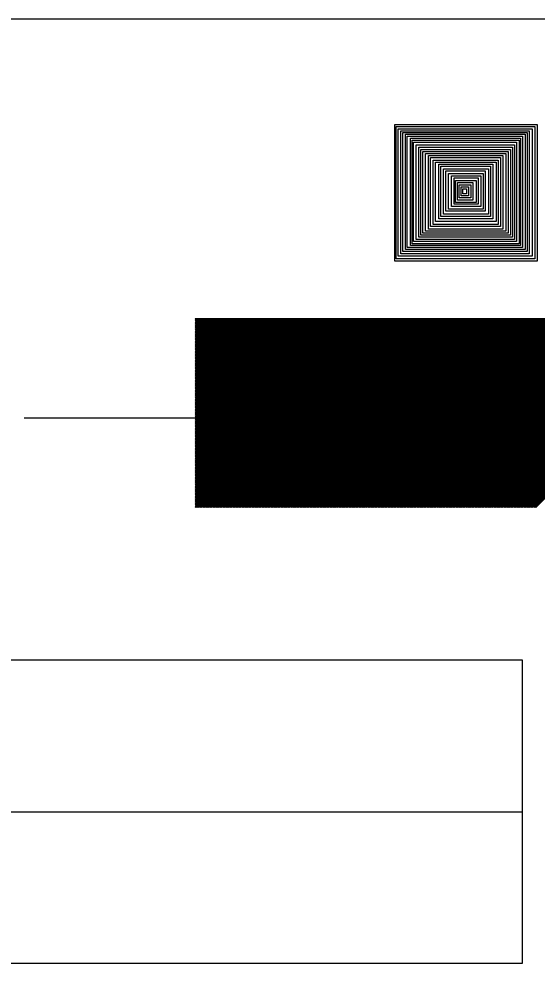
# Model space of a CAD drawing. Extents: x -28 to 822, y 61 to 665.
# Drawn here: x 277.36 to 285.57, y 366.77 to 381.74 of the extents above; entities that cross this region are included whole.
import ezdxf

# ---------------------------------------------------------------- set-up
doc = ezdxf.new("R2010")
doc.units = 0
doc.layers.add('KOLEJIŠTĚ', color=7, linetype='Continuous')

# ---------------------------------------------------------------- blocks, each defined once
blk = doc.blocks.new('ZT18')
for p, q in [((10, 6), (0, 6)), ((0, 6), (0, 2)), ((10, 2), (10, 6)), ((0, 2), (10, 2))]:
    blk.add_line(p, q)
blk.add_lwpolyline([(0, 4), (0, 4), (10, 4)])
blk = doc.blocks.new('_X11')
for p, q in [((347.336, 431.552), (350.333, 434.55)), ((347.336, 431.57), (350.315, 434.55)), ((347.336, 431.587), (350.298, 434.55)), ((347.336, 431.605), (350.28, 434.55)), ((347.336, 431.623), (350.262, 434.55)), ((347.336, 431.64), (350.245, 434.55)), ((347.336, 431.658), (350.227, 434.55)), ((347.336, 431.676), (350.209, 434.55)), ((347.336, 431.693), (350.192, 434.55)), ((347.336, 431.711), (350.174, 434.55)), ((347.336, 431.729), (350.156, 434.55)), ((347.336, 431.746), (350.139, 434.55)), ((347.336, 431.764), (350.121, 434.55)), ((347.336, 431.782), (350.103, 434.55)), ((347.336, 431.799), (350.086, 434.55)), ((347.336, 431.817), (350.068, 434.55)), ((347.336, 431.835), (350.05, 434.55)), ((347.336, 431.853), (350.033, 434.55)), ((347.336, 431.87), (350.015, 434.55)), ((347.336, 431.888), (349.997, 434.55)), ((347.336, 431.906), (349.98, 434.55)), ((347.336, 431.923), (349.962, 434.55)), ((347.336, 431.941), (349.944, 434.55)), ((347.336, 431.959), (349.927, 434.55)), ((347.336, 431.976), (349.909, 434.55)), ((347.336, 431.994), (349.891, 434.55)), ((347.336, 432.012), (349.873, 434.55)), ((347.336, 432.029), (349.856, 434.55)), ((347.336, 432.047), (349.838, 434.55)), ((347.336, 432.065), (349.82, 434.55)), ((347.336, 432.082), (349.803, 434.55)), ((347.336, 432.1), (349.785, 434.55)), ((347.336, 432.118), (349.767, 434.55)), ((347.336, 432.135), (349.75, 434.55)), ((347.336, 432.153), (349.732, 434.55)), ((347.336, 432.171), (349.714, 434.55)), ((347.336, 432.188), (349.697, 434.55)), ((347.336, 432.206), (349.679, 434.55)), ((347.336, 432.224), (349.661, 434.55)), ((347.336, 432.241), (349.644, 434.55)), ((347.336, 432.259), (349.626, 434.55)), ((347.336, 432.277), (349.608, 434.55)), ((347.336, 432.294), (349.591, 434.55)), ((347.336, 432.312), (349.573, 434.55)), ((347.336, 432.33), (349.555, 434.55)), ((347.336, 432.348), (349.538, 434.55)), ((347.336, 432.365), (349.52, 434.55)), ((347.336, 432.383), (349.502, 434.55)), ((347.336, 432.401), (349.485, 434.55)), ((347.336, 432.418), (349.467, 434.55)), ((347.336, 432.436), (349.449, 434.55)), ((347.336, 432.454), (349.432, 434.55)), ((347.336, 432.471), (349.414, 434.55)), ((347.336, 432.489), (349.396, 434.55)), ((347.336, 432.507), (349.379, 434.55)), ((347.336, 432.524), (349.361, 434.55)), ((347.336, 432.542), (349.343, 434.55)), ((347.336, 432.56), (349.325, 434.55)), ((347.336, 432.577), (349.308, 434.55)), ((347.336, 432.595), (349.29, 434.55)), ((347.336, 432.613), (349.272, 434.55)), ((347.336, 432.63), (349.255, 434.55)), ((347.336, 432.648), (349.237, 434.55)), ((347.336, 432.666), (349.219, 434.55)), ((347.336, 432.683), (349.202, 434.55)), ((347.336, 432.701), (349.184, 434.55)), ((347.336, 432.719), (349.166, 434.55)), ((347.336, 432.736), (349.149, 434.55)), ((347.336, 432.754), (349.131, 434.55)), ((347.336, 432.772), (349.113, 434.55)), ((347.336, 432.789), (349.096, 434.55)), ((347.336, 432.807), (349.078, 434.55)), ((347.336, 432.825), (349.06, 434.55)), ((347.336, 432.842), (349.043, 434.55)), ((347.336, 432.86), (349.025, 434.55)), ((347.336, 432.878), (349.007, 434.55)), ((347.336, 432.896), (348.99, 434.55)), ((347.336, 432.913), (348.972, 434.55)), ((347.336, 432.931), (348.954, 434.55)), ((347.336, 432.949), (348.937, 434.55)), ((347.336, 432.966), (348.919, 434.55)), ((347.336, 432.984), (348.901, 434.55)), ((347.336, 433.002), (348.884, 434.55)), ((347.336, 433.019), (348.866, 434.55)), ((347.336, 433.037), (348.848, 434.55)), ((347.336, 433.055), (348.83, 434.55)), ((347.336, 433.072), (348.813, 434.55)), ((347.336, 433.09), (348.795, 434.55)), ((347.336, 433.108), (348.777, 434.55)), ((347.336, 433.125), (348.76, 434.55)), ((347.336, 433.143), (348.742, 434.55)), ((347.336, 433.161), (348.724, 434.55)), ((347.336, 433.178), (348.707, 434.55)), ((347.336, 433.196), (348.689, 434.55)), ((347.336, 433.214), (348.671, 434.55)), ((347.336, 433.231), (348.654, 434.55)), ((347.336, 433.249), (348.636, 434.55)), ((347.336, 433.267), (348.618, 434.55)), ((347.336, 433.284), (348.601, 434.55)), ((347.336, 433.302), (348.583, 434.55)), ((347.336, 433.32), (348.565, 434.55)), ((347.336, 433.337), (348.548, 434.55)), ((347.336, 433.355), (348.53, 434.55)), ((347.336, 433.373), (348.512, 434.55)), ((347.336, 433.39), (348.495, 434.55)), ((347.336, 433.408), (348.477, 434.55)), ((347.336, 433.426), (348.459, 434.55)), ((347.336, 433.444), (348.442, 434.55)), ((347.336, 433.461), (348.424, 434.55)), ((347.336, 433.479), (348.406, 434.55)), ((347.336, 433.497), (348.389, 434.55)), ((347.336, 433.514), (348.371, 434.55)), ((347.336, 433.532), (348.353, 434.55)), ((347.336, 433.55), (348.336, 434.55)), ((347.336, 433.567), (348.318, 434.55)), ((347.336, 433.585), (348.3, 434.55)), ((347.336, 433.603), (348.282, 434.55)), ((347.336, 433.62), (348.265, 434.55)), ((347.336, 433.638), (348.247, 434.55)), ((347.336, 433.656), (348.229, 434.55)), ((347.336, 433.673), (348.212, 434.55)), ((347.336, 433.691), (348.194, 434.55)), ((347.336, 433.709), (348.176, 434.55)), ((347.336, 433.726), (348.159, 434.55)), ((347.336, 433.744), (348.141, 434.55)), ((347.336, 433.762), (348.123, 434.55)), ((347.336, 433.779), (348.106, 434.55)), ((347.336, 433.797), (348.088, 434.55)), ((347.336, 433.815), (348.07, 434.55)), ((347.336, 433.832), (348.053, 434.55)), ((347.336, 433.85), (348.035, 434.55)), ((347.336, 433.868), (348.017, 434.55)), ((347.336, 433.885), (348, 434.55)), ((347.336, 433.903), (347.982, 434.55)), ((347.336, 433.921), (347.964, 434.55)), ((347.336, 433.938), (347.947, 434.55)), ((347.336, 433.956), (347.929, 434.55)), ((347.336, 433.974), (347.911, 434.55)), ((347.336, 433.992), (347.894, 434.55)), ((347.336, 434.009), (347.876, 434.55)), ((347.336, 434.027), (347.858, 434.55)), ((347.336, 434.045), (347.841, 434.55)), ((347.336, 434.062), (347.823, 434.55)), ((347.336, 434.08), (347.805, 434.55)), ((347.336, 434.098), (347.788, 434.55)), ((347.336, 434.115), (347.77, 434.55)), ((347.336, 434.133), (347.752, 434.55)), ((347.336, 434.151), (347.734, 434.55)), ((347.336, 434.168), (347.717, 434.55)), ((347.336, 434.186), (347.699, 434.55)), ((347.336, 434.204), (347.681, 434.55)), ((347.336, 434.221), (347.664, 434.55)), ((347.336, 434.239), (347.646, 434.55)), ((347.336, 434.257), (347.628, 434.55)), ((347.336, 434.274), (347.611, 434.55)), ((347.336, 434.292), (347.593, 434.55)), ((347.336, 434.31), (347.575, 434.55)), ((347.336, 434.327), (347.558, 434.55)), ((347.336, 434.345), (347.54, 434.55)), ((347.336, 434.363), (347.522, 434.55)), ((347.336, 434.38), (347.505, 434.55)), ((347.336, 434.398), (347.487, 434.55)), ((347.336, 434.416), (347.469, 434.55)), ((347.336, 434.433), (347.452, 434.55)), ((347.336, 434.451), (347.434, 434.55)), ((347.336, 434.469), (347.416, 434.55)), ((347.336, 434.487), (347.399, 434.55)), ((347.336, 434.504), (347.381, 434.55)), ((347.336, 434.522), (347.363, 434.55)), ((347.336, 434.54), (347.346, 434.55)), ((347.351, 431.55), (350.351, 434.55)), ((347.368, 431.55), (350.368, 434.55)), ((347.386, 431.55), (350.386, 434.55)), ((347.404, 431.55), (350.404, 434.55)), ((347.421, 431.55), (350.421, 434.55)), ((347.439, 431.55), (350.439, 434.55)), ((347.457, 431.55), (350.457, 434.55)), ((347.475, 431.55), (350.475, 434.55)), ((347.492, 431.55), (350.492, 434.55)), ((347.51, 431.55), (350.51, 434.55)), ((347.528, 431.55), (350.528, 434.55)), ((347.545, 431.55), (350.545, 434.55)), ((347.563, 431.55), (350.563, 434.55)), ((347.581, 431.55), (350.581, 434.55)), ((347.598, 431.55), (350.598, 434.55)), ((347.616, 431.55), (350.616, 434.55)), ((347.634, 431.55), (350.634, 434.55)), ((347.651, 431.55), (350.651, 434.55)), ((347.669, 431.55), (350.669, 434.55)), ((347.687, 431.55), (350.687, 434.55)), ((347.704, 431.55), (350.704, 434.55)), ((347.722, 431.55), (350.722, 434.55)), ((347.74, 431.55), (350.74, 434.55)), ((347.757, 431.55), (350.757, 434.55)), ((347.775, 431.55), (350.775, 434.55)), ((347.793, 431.55), (350.793, 434.55)), ((347.81, 431.55), (350.81, 434.55)), ((347.828, 431.55), (350.828, 434.55)), ((347.846, 431.55), (350.846, 434.55)), ((347.863, 431.55), (350.863, 434.55)), ((347.881, 431.55), (350.881, 434.55)), ((347.899, 431.55), (350.899, 434.55)), ((347.916, 431.55), (350.916, 434.55)), ((347.934, 431.55), (350.934, 434.55)), ((347.952, 431.55), (350.952, 434.55)), ((347.969, 431.55), (350.969, 434.55)), ((347.987, 431.55), (350.987, 434.55)), ((348.005, 431.55), (351.005, 434.55)), ((348.023, 431.55), (351.023, 434.55)), ((348.04, 431.55), (351.04, 434.55)), ((348.058, 431.55), (351.058, 434.55)), ((348.076, 431.55), (351.076, 434.55)), ((348.093, 431.55), (351.093, 434.55)), ((348.111, 431.55), (351.111, 434.55)), ((348.129, 431.55), (351.129, 434.55)), ((348.146, 431.55), (351.146, 434.55)), ((348.164, 431.55), (351.164, 434.55)), ((348.182, 431.55), (351.182, 434.55)), ((348.199, 431.55), (351.199, 434.55)), ((348.217, 431.55), (351.217, 434.55)), ((348.235, 431.55), (351.235, 434.55)), ((348.252, 431.55), (351.252, 434.55)), ((348.27, 431.55), (351.27, 434.55)), ((348.288, 431.55), (351.288, 434.55)), ((348.305, 431.55), (351.305, 434.55)), ((348.323, 431.55), (351.323, 434.55)), ((348.341, 431.55), (351.341, 434.55)), ((348.358, 431.55), (351.358, 434.55)), ((348.376, 431.55), (351.376, 434.55)), ((348.394, 431.55), (351.394, 434.55)), ((348.411, 431.55), (351.411, 434.55)), ((348.429, 431.55), (351.429, 434.55)), ((348.447, 431.55), (351.447, 434.55)), ((348.464, 431.55), (351.464, 434.55)), ((348.482, 431.55), (351.482, 434.55)), ((348.5, 431.55), (351.5, 434.55)), ((348.518, 431.55), (351.518, 434.55)), ((348.535, 431.55), (351.535, 434.55)), ((348.553, 431.55), (351.553, 434.55)), ((348.571, 431.55), (351.571, 434.55)), ((348.588, 431.55), (351.588, 434.55)), ((348.606, 431.55), (351.606, 434.55)), ((348.624, 431.55), (351.624, 434.55)), ((348.641, 431.55), (351.641, 434.55)), ((348.659, 431.55), (351.659, 434.55)), ((348.677, 431.55), (351.677, 434.55)), ((348.694, 431.55), (351.694, 434.55)), ((348.712, 431.55), (351.712, 434.55)), ((348.73, 431.55), (351.73, 434.55)), ((348.747, 431.55), (351.747, 434.55)), ((348.765, 431.55), (351.765, 434.55)), ((348.783, 431.55), (351.783, 434.55)), ((348.8, 431.55), (351.8, 434.55)), ((348.818, 431.55), (351.818, 434.55)), ((348.836, 431.55), (351.836, 434.55)), ((348.853, 431.55), (351.853, 434.55)), ((348.871, 431.55), (351.871, 434.55)), ((348.889, 431.55), (351.889, 434.55)), ((348.906, 431.55), (351.906, 434.55)), ((348.924, 431.55), (351.924, 434.55)), ((348.942, 431.55), (351.942, 434.55)), ((348.959, 431.55), (351.959, 434.55)), ((348.977, 431.55), (351.977, 434.55)), ((348.995, 431.55), (351.995, 434.55)), ((349.012, 431.55), (352.012, 434.55)), ((349.03, 431.55), (352.03, 434.55)), ((349.048, 431.55), (352.048, 434.55)), ((349.066, 431.55), (352.066, 434.55)), ((349.083, 431.55), (352.083, 434.55)), ((349.101, 431.55), (352.101, 434.55)), ((349.119, 431.55), (352.119, 434.55)), ((349.136, 431.55), (352.136, 434.55)), ((349.154, 431.55), (352.154, 434.55)), ((349.172, 431.55), (352.172, 434.55)), ((349.189, 431.55), (352.189, 434.55)), ((349.207, 431.55), (352.207, 434.55)), ((349.225, 431.55), (352.225, 434.55)), ((349.242, 431.55), (352.242, 434.55)), ((349.26, 431.55), (352.26, 434.55)), ((349.278, 431.55), (352.278, 434.55)), ((349.295, 431.55), (352.295, 434.55)), ((349.313, 431.55), (352.313, 434.55)), ((349.331, 431.55), (352.331, 434.55)), ((349.348, 431.55), (352.348, 434.55)), ((349.366, 431.55), (352.366, 434.55)), ((349.384, 431.55), (352.384, 434.55)), ((349.401, 431.55), (352.401, 434.55)), ((349.419, 431.55), (352.419, 434.55)), ((349.437, 431.55), (352.437, 434.55)), ((349.454, 431.55), (352.454, 434.55)), ((349.472, 431.55), (352.472, 434.55)), ((349.49, 431.55), (352.49, 434.55)), ((349.507, 431.55), (352.507, 434.55)), ((349.525, 431.55), (352.525, 434.55)), ((349.543, 431.55), (352.543, 434.55)), ((349.56, 431.55), (352.56, 434.55)), ((349.578, 431.55), (352.578, 434.55)), ((349.596, 431.55), (352.596, 434.55)), ((349.614, 431.55), (352.614, 434.55)), ((349.631, 431.55), (352.631, 434.55)), ((349.649, 431.55), (352.649, 434.55)), ((349.667, 431.55), (352.667, 434.55)), ((349.684, 431.55), (352.684, 434.55)), ((349.702, 431.55), (352.702, 434.55)), ((349.72, 431.55), (352.72, 434.55)), ((349.737, 431.55), (352.737, 434.55)), ((349.755, 431.55), (352.755, 434.55)), ((349.773, 431.55), (352.773, 434.55)), ((349.79, 431.55), (352.79, 434.55)), ((349.808, 431.55), (352.808, 434.55)), ((349.826, 431.55), (352.826, 434.55)), ((349.843, 431.55), (352.843, 434.55)), ((349.861, 431.55), (352.861, 434.55)), ((349.879, 431.55), (352.879, 434.55)), ((349.896, 431.55), (352.896, 434.55)), ((349.914, 431.55), (352.914, 434.55)), ((349.932, 431.55), (352.932, 434.55)), ((349.949, 431.55), (352.949, 434.55)), ((349.967, 431.55), (352.967, 434.55)), ((349.985, 431.55), (352.985, 434.55)), ((350.002, 431.55), (353.002, 434.55)), ((350.02, 431.55), (353.02, 434.55)), ((350.038, 431.55), (353.038, 434.55)), ((350.055, 431.55), (353.055, 434.55)), ((350.073, 431.55), (353.073, 434.55)), ((350.091, 431.55), (353.091, 434.55)), ((350.108, 431.55), (353.108, 434.55)), ((350.126, 431.55), (353.126, 434.55)), ((350.144, 431.55), (353.144, 434.55)), ((350.162, 431.55), (353.162, 434.55)), ((350.179, 431.55), (353.179, 434.55)), ((350.197, 431.55), (353.197, 434.55)), ((350.215, 431.55), (353.215, 434.55)), ((350.232, 431.55), (353.232, 434.55)), ((350.25, 431.55), (353.25, 434.55)), ((350.268, 431.55), (353.268, 434.55)), ((350.285, 431.55), (353.285, 434.55)), ((350.303, 431.55), (353.303, 434.55)), ((350.321, 431.55), (353.321, 434.55)), ((350.338, 431.55), (353.338, 434.55)), ((350.356, 431.55), (353.356, 434.55)), ((350.374, 431.55), (353.374, 434.55)), ((350.391, 431.55), (353.391, 434.55)), ((350.409, 431.55), (353.409, 434.55)), ((350.427, 431.55), (353.427, 434.55)), ((350.444, 431.55), (353.444, 434.55)), ((350.462, 431.55), (353.462, 434.55)), ((350.48, 431.55), (353.48, 434.55)), ((350.497, 431.55), (353.497, 434.55)), ((350.515, 431.55), (353.515, 434.55)), ((350.533, 431.55), (353.533, 434.55)), ((350.55, 431.55), (353.55, 434.55)), ((350.568, 431.55), (353.568, 434.55)), ((350.586, 431.55), (353.586, 434.55)), ((350.603, 431.55), (353.603, 434.55)), ((350.621, 431.55), (353.621, 434.55)), ((350.639, 431.55), (353.639, 434.55)), ((350.657, 431.55), (353.657, 434.55)), ((350.674, 431.55), (353.674, 434.55)), ((350.692, 431.55), (353.692, 434.55)), ((350.71, 431.55), (353.71, 434.55)), ((350.727, 431.55), (353.727, 434.55)), ((350.745, 431.55), (353.745, 434.55)), ((350.763, 431.55), (353.763, 434.55)), ((350.78, 431.55), (353.78, 434.55)), ((350.798, 431.55), (353.798, 434.55)), ((350.816, 431.55), (353.816, 434.55)), ((350.833, 431.55), (353.833, 434.55)), ((350.851, 431.55), (353.851, 434.55)), ((350.869, 431.55), (353.869, 434.55)), ((350.886, 431.55), (353.886, 434.55)), ((350.904, 431.55), (353.904, 434.55)), ((350.922, 431.55), (353.922, 434.55)), ((350.939, 431.55), (353.939, 434.55)), ((350.957, 431.55), (353.957, 434.55)), ((350.975, 431.55), (353.975, 434.55)), ((350.992, 431.55), (353.992, 434.55)), ((351.01, 431.55), (354.01, 434.55)), ((351.028, 431.55), (354.028, 434.55)), ((351.045, 431.55), (354.045, 434.55)), ((351.063, 431.55), (354.063, 434.55)), ((351.081, 431.55), (354.081, 434.55)), ((351.098, 431.55), (354.098, 434.55)), ((351.116, 431.55), (354.116, 434.55)), ((351.134, 431.55), (354.134, 434.55)), ((351.151, 431.55), (354.151, 434.55)), ((351.169, 431.55), (354.169, 434.55)), ((351.187, 431.55), (354.187, 434.55)), ((351.205, 431.55), (354.205, 434.55)), ((351.222, 431.55), (354.222, 434.55)), ((351.24, 431.55), (354.24, 434.55)), ((351.258, 431.55), (354.258, 434.55)), ((351.275, 431.55), (354.275, 434.55)), ((351.293, 431.55), (354.293, 434.55)), ((351.311, 431.55), (354.311, 434.55)), ((351.328, 431.55), (354.328, 434.55)), ((351.346, 431.55), (354.346, 434.55)), ((351.364, 431.55), (354.364, 434.55)), ((351.381, 431.55), (354.381, 434.55)), ((351.399, 431.55), (354.399, 434.55)), ((351.417, 431.55), (354.417, 434.55)), ((351.434, 431.55), (354.434, 434.55)), ((351.452, 431.55), (354.452, 434.55)), ((351.47, 431.55), (354.47, 434.55)), ((351.487, 431.55), (354.487, 434.55)), ((351.505, 431.55), (354.505, 434.55)), ((351.523, 431.55), (354.523, 434.55)), ((351.54, 431.55), (354.54, 434.55)), ((351.558, 431.55), (354.558, 434.55)), ((351.576, 431.55), (354.576, 434.55)), ((351.593, 431.55), (354.593, 434.55)), ((351.611, 431.55), (354.611, 434.55)), ((351.629, 431.55), (354.629, 434.55)), ((351.646, 431.55), (354.646, 434.55)), ((351.664, 431.55), (354.664, 434.55)), ((351.682, 431.55), (354.682, 434.55)), ((351.699, 431.55), (354.699, 434.55)), ((351.717, 431.55), (354.717, 434.55)), ((351.735, 431.55), (354.735, 434.55)), ((351.753, 431.55), (354.753, 434.55)), ((351.77, 431.55), (354.77, 434.55)), ((351.788, 431.55), (354.788, 434.55)), ((351.806, 431.55), (354.806, 434.55)), ((351.823, 431.55), (354.823, 434.55)), ((351.841, 431.55), (354.841, 434.55)), ((351.859, 431.55), (354.859, 434.55)), ((351.876, 431.55), (354.876, 434.55)), ((351.894, 431.55), (354.894, 434.55)), ((351.912, 431.55), (354.912, 434.55)), ((351.929, 431.55), (354.929, 434.55)), ((351.947, 431.55), (354.947, 434.55)), ((351.965, 431.55), (354.965, 434.55)), ((351.982, 431.55), (354.982, 434.55)), ((352, 431.55), (355, 434.55)), ((352.018, 431.55), (355.018, 434.55)), ((352.035, 431.55), (355.035, 434.55)), ((352.053, 431.55), (355.053, 434.55)), ((352.071, 431.55), (355.071, 434.55)), ((352.088, 431.55), (355.088, 434.55)), ((352.106, 431.55), (355.106, 434.55)), ((352.124, 431.55), (355.124, 434.55)), ((352.141, 431.55), (355.141, 434.55)), ((352.159, 431.55), (355.159, 434.55)), ((352.177, 431.55), (355.177, 434.55)), ((352.194, 431.55), (355.194, 434.55)), ((352.212, 431.55), (355.212, 434.55)), ((352.23, 431.55), (355.23, 434.55)), ((352.247, 431.55), (355.247, 434.55)), ((352.265, 431.55), (355.265, 434.55)), ((352.283, 431.55), (355.283, 434.55)), ((352.301, 431.55), (355.301, 434.55)), ((352.318, 431.55), (355.318, 434.55)), ((352.336, 431.55), (355.336, 434.549)), ((352.354, 431.55), (355.336, 434.532)), ((352.371, 431.55), (355.336, 434.514)), ((352.389, 431.55), (355.336, 434.496)), ((352.407, 431.55), (355.336, 434.479)), ((352.424, 431.55), (355.336, 434.461)), ((352.442, 431.55), (355.336, 434.443)), ((352.46, 431.55), (355.336, 434.425)), ((352.477, 431.55), (355.336, 434.408)), ((352.495, 431.55), (355.336, 434.39)), ((352.513, 431.55), (355.336, 434.372)), ((352.53, 431.55), (355.336, 434.355)), ((352.548, 431.55), (355.336, 434.337)), ((352.566, 431.55), (355.336, 434.319)), ((352.583, 431.55), (355.336, 434.302)), ((352.601, 431.55), (355.336, 434.284)), ((352.619, 431.55), (355.336, 434.266)), ((352.636, 431.55), (355.336, 434.249)), ((352.654, 431.55), (355.336, 434.231)), ((352.672, 431.55), (355.336, 434.213)), ((352.689, 431.55), (355.336, 434.196)), ((352.707, 431.55), (355.336, 434.178)), ((352.725, 431.55), (355.336, 434.16)), ((352.742, 431.55), (355.336, 434.143))]:
    blk.add_line(p, q)

msp = doc.modelspace()

# ---------------------------------------------------------------- linework, layer by layer
for p, q in [((5.068, 381.738), (540.616, 381.738)), ((5.068, 381.738), (293.116, 381.738)), ((5.068, 381.738), (293.116, 381.738)), ((280.151, 376.99), (288.151, 376.99)), ((280.292, 375.406), (277.442, 375.406)), ((288.292, 375.402), (280.292, 375.402))]:
    msp.add_line(p, q)
for points in [[(285.575, 377.9), (283.321, 377.9), (283.321, 380.065), (285.575, 380.065)], [(285.54, 377.935), (283.341, 377.935), (283.341, 380.034), (285.54, 380.034)], [(285.499, 377.976), (283.374, 377.976), (283.374, 379.994), (285.499, 379.994)], [(285.451, 378.016), (283.415, 378.016), (283.415, 379.961), (285.451, 379.961)], [(285.418, 378.049), (283.447, 378.049), (283.447, 379.937), (285.418, 379.937)], [(285.386, 378.081), (283.488, 378.081), (283.488, 379.913), (285.386, 379.913)], [(285.345, 378.114), (283.512, 378.114), (283.512, 379.88), (285.345, 379.88)], [(285.313, 378.146), (283.569, 378.146), (283.569, 379.848), (285.313, 379.848)], [(285.288, 378.17), (283.593, 378.17), (283.593, 379.816), (285.288, 379.816)], [(285.248, 378.211), (283.617, 378.211), (283.617, 379.783), (285.248, 379.783)], [(285.215, 378.243), (283.658, 378.243), (283.658, 379.743), (285.215, 379.743)], [(285.183, 378.276), (283.698, 378.276), (283.698, 379.702), (285.183, 379.702)], [(285.151, 378.308), (283.731, 378.308), (283.731, 379.67), (285.151, 379.67)], [(285.118, 378.34), (283.763, 378.34), (283.763, 379.637), (285.118, 379.637)], [(285.078, 378.373), (283.804, 378.373), (283.804, 379.605), (285.078, 379.605)], [(285.029, 378.405), (283.853, 378.405), (283.853, 379.572), (285.029, 379.572)], [(284.996, 378.446), (283.885, 378.446), (283.885, 379.54), (284.996, 379.54)], [(284.956, 378.478), (283.926, 378.478), (283.926, 379.499), (284.956, 379.499)], [(284.923, 378.527), (283.966, 378.527), (283.966, 379.467), (284.923, 379.467)], [(284.875, 378.567), (284.015, 378.567), (284.015, 379.435), (284.875, 379.435)], [(284.834, 378.608), (284.047, 378.608), (284.047, 379.402), (284.834, 379.402)], [(284.802, 378.64), (284.088, 378.64), (284.088, 379.362), (284.802, 379.362)], [(284.753, 378.689), (284.128, 378.689), (284.128, 379.329), (284.753, 379.329)], [(284.721, 378.721), (284.169, 378.721), (284.169, 379.289), (284.721, 379.289)], [(284.68, 378.762), (284.218, 378.762), (284.218, 379.248), (284.68, 379.248)], [(284.639, 378.802), (284.258, 378.802), (284.258, 379.216), (284.639, 379.216)], [(284.607, 378.827), (284.283, 378.827), (284.283, 379.175), (284.607, 379.175)], [(284.558, 378.867), (284.315, 378.867), (284.315, 379.143), (284.558, 379.143)], [(284.526, 378.9), (284.339, 378.9), (284.339, 379.11), (284.526, 379.11)], [(284.485, 378.932), (284.372, 378.932), (284.372, 379.078), (284.485, 379.078)], [(284.453, 378.965), (284.396, 378.965), (284.396, 379.046), (284.453, 379.046)]]:
    msp.add_lwpolyline(points, close=True)

# ---------------------------------------------------------------- block references
msp.add_blockref('_X11', (-67.185, -57.56))
at = {"layer": 'KOLEJIŠTĚ', "xscale": 1.2000000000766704, "yscale": 1.2000000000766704}
msp.add_blockref('ZT18', (273.343, 364.37), dxfattribs=at)

doc.saveas('drawing.dxf')
